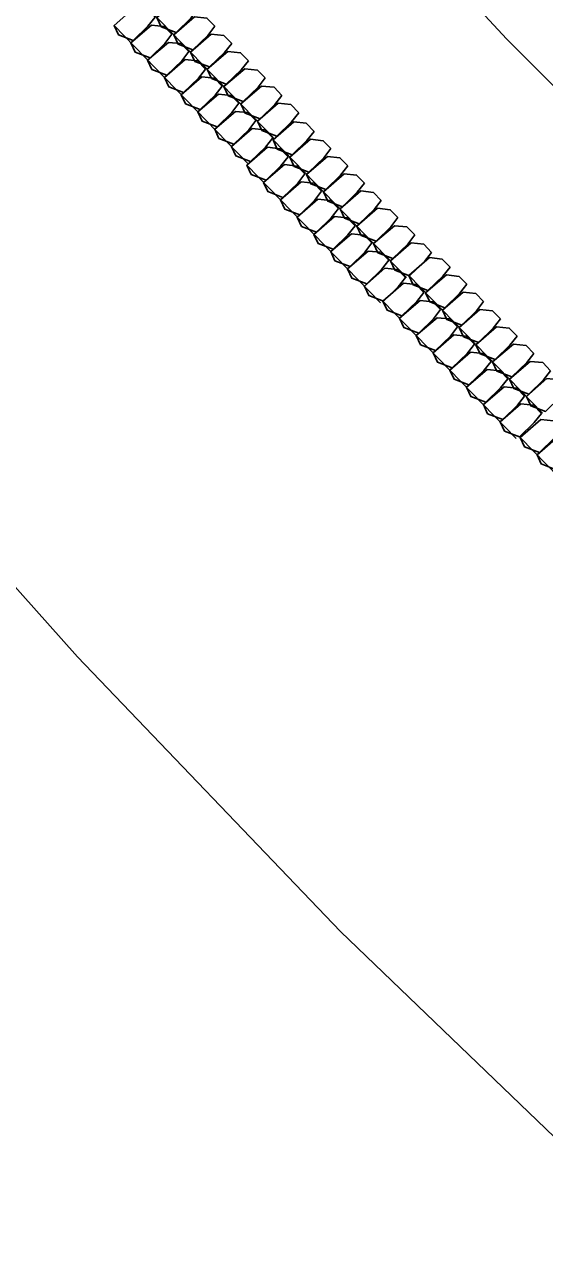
# Model space of a CAD drawing. Extents: x 465700 to 483515, y 488970 to 507540.
# Drawn here: x 476504.7 to 476559, y 500690.3 to 500817.8 of the extents above; entities that cross this region are included whole.
import ezdxf

# ---------------------------------------------------------------- set-up
doc = ezdxf.new("R2010")
doc.units = 0
doc.layers.add('Exist Plan Preparation Watershed Blue', color=7, linetype='Continuous')
doc.layers.add('Prop Erosion Embankment Toe Protection CELL', color=7, linetype='Continuous')

msp = doc.modelspace()

# ---------------------------------------------------------------- linework, layer by layer
at = {"layer": 'Exist Plan Preparation Watershed Blue'}
for points in [[(476921.2, 501693.96), (476873.97, 501665.49), (476797.54, 501630.58), (476778.04, 501586.57), (476684.08, 501524.02), (476617.13, 501430.2), (476608.09, 501344.67), (476632.2, 501297.34), (476652.85, 501202.84), (476684.48, 501113.94), (476686.07, 501079.86), (476666.3, 501048.93), (476630.01, 501028.21), (476577.87, 501021.26), (476528.03, 501006.59), (476466.6, 500992.22), (476420.26, 500966.99), (476486.96, 500889.51), (476555.03, 500816.27), (476625.62, 500745.44), (476698.65, 500677.13), (476726.48, 500652.21), (476834.31, 500555.52), (476965.29, 500641)], [(476922.43, 500477.32), (476847.82, 500543.91), (476773.22, 500610.51), (476698.65, 500677.13), (476625.62, 500745.44), (476555.03, 500816.27), (476486.96, 500889.51), (476420.26, 500966.99), (476358.7, 501042.92), (476298.67, 501122.89), (476241.47, 501204.91)], [(476965.29, 500641), (476834.31, 500555.52), (476726.48, 500652.21), (476625.62, 500745.44), (476555.03, 500816.27), (476486.96, 500889.51), (476420.26, 500966.99), (476358.7, 501042.92), (476298.67, 501122.89), (476241.47, 501204.91)], [(476209, 500683.6), (476345.39, 500652.36), (476467.07, 500616.53), (476565.07, 500627.06), (476600.68, 500664.31), (476574.27, 500687.93), (476537.67, 500723.12), (476510.19, 500751.77), (476483.11, 500782.17), (476453.04, 500818.7), (476434.2, 500842.61), (476385.69, 500904.17), (476387.26, 500905.41), (476372.86, 500924.02), (476358.8, 500942.89), (476340.03, 500969.19), (476316.98, 501003.43), (476294.62, 501039.29)], [(476294.62, 501039.29), (476316.98, 501003.43), (476340.03, 500969.19), (476358.8, 500942.89), (476372.86, 500924.02), (476387.26, 500905.42), (476401.7, 500887.09), (476416.14, 500868.76), (476414.56, 500867.51), (476424.17, 500855.35), (476438.61, 500837.03), (476453.04, 500818.7), (476467.88, 500800.28), (476483.11, 500782.17), (476510.19, 500751.77), (476537.67, 500723.12), (476574.27, 500687.93)]]:
    msp.add_lwpolyline(points, dxfattribs=at)
at = {"layer": 'Prop Erosion Embankment Toe Protection CELL'}
for p, q in [((476516.75, 500820.32), (476530.68, 500805.97)), ((476514.02, 500817.67), (476527.96, 500803.32)), ((476530.62, 500805.74), (476544.55, 500791.39)), ((476527.89, 500803.09), (476541.83, 500788.74)), ((476544.8, 500791.57), (476558.73, 500777.22)), ((476542.07, 500788.92), (476556.01, 500774.58)), ((476556.43, 500774.66), (476570.37, 500760.32))]:
    msp.add_line(p, q, dxfattribs=at)
for points in [[(476522.78, 500819.41), (476522.04, 500818.45), (476520.5, 500816.95), (476518.94, 500817.56), (476518.49, 500818.52), (476520.66, 500820.38), (476521.98, 500820.24), (476522.78, 500819.41)], [(476518.32, 500818.56), (476517.56, 500817.62), (476516.02, 500816.12), (476514.47, 500816.71), (476514.02, 500817.67), (476516.17, 500819.55), (476517.5, 500819.4), (476518.32, 500818.56)], [(476520.06, 500816.77), (476519.32, 500815.81), (476517.78, 500814.31), (476516.21, 500814.91), (476515.77, 500815.87), (476517.93, 500817.73), (476519.26, 500817.59), (476520.06, 500816.77)], [(476524.54, 500817.6), (476523.8, 500816.64), (476522.26, 500815.14), (476520.7, 500815.75), (476520.25, 500816.71), (476522.42, 500818.57), (476523.72, 500818.45), (476524.54, 500817.6)], [(476526.3, 500815.79), (476525.54, 500814.85), (476524, 500813.35), (476522.46, 500813.94), (476522.01, 500814.9), (476524.16, 500816.78), (476525.47, 500816.65), (476526.3, 500815.79)], [(476521.82, 500814.96), (476521.08, 500813.99), (476519.54, 500812.5), (476517.97, 500813.1), (476517.52, 500814.06), (476519.69, 500815.92), (476521, 500815.8), (476521.82, 500814.96)], [(476523.58, 500813.14), (476522.82, 500812.2), (476521.28, 500810.7), (476519.73, 500811.29), (476519.28, 500812.25), (476521.43, 500814.13), (476522.74, 500814.01), (476523.58, 500813.14)], [(476528.04, 500814), (476527.29, 500813.05), (476525.74, 500811.56), (476524.2, 500812.15), (476523.75, 500813.11), (476525.9, 500814.98), (476527.22, 500814.84), (476528.04, 500814)], [(476529.78, 500812.21), (476529.05, 500811.24), (476527.5, 500809.75), (476525.94, 500810.35), (476525.49, 500811.31), (476527.66, 500813.17), (476528.98, 500813.03), (476529.78, 500812.21)], [(476525.32, 500811.35), (476524.56, 500810.41), (476523.02, 500808.91), (476521.47, 500809.5), (476521.03, 500810.46), (476523.17, 500812.34), (476524.5, 500812.19), (476525.32, 500811.35)], [(476531.54, 500810.39), (476530.81, 500809.43), (476529.26, 500807.93), (476527.7, 500808.54), (476527.25, 500809.5), (476529.42, 500811.36), (476530.73, 500811.24), (476531.54, 500810.39)], [(476527.06, 500809.56), (476526.32, 500808.6), (476524.78, 500807.1), (476523.21, 500807.7), (476522.77, 500808.67), (476524.93, 500810.53), (476526.26, 500810.38), (476527.06, 500809.56)], [(476528.82, 500807.75), (476528.08, 500806.78), (476526.54, 500805.29), (476524.97, 500805.89), (476524.53, 500806.85), (476526.69, 500808.71), (476528, 500808.59), (476528.82, 500807.75)], [(476533.3, 500808.58), (476532.55, 500807.64), (476531, 500806.14), (476529.46, 500806.73), (476529.01, 500807.69), (476531.16, 500809.57), (476532.47, 500809.44), (476533.3, 500808.58)], [(476534.91, 500806.63), (476534.15, 500805.69), (476532.61, 500804.19), (476531.06, 500804.78), (476530.62, 500805.74), (476532.77, 500807.62), (476534.09, 500807.47), (476534.91, 500806.63)], [(476530.58, 500805.94), (476529.82, 500804.99), (476528.28, 500803.49), (476526.73, 500804.08), (476526.29, 500805.04), (476528.44, 500806.92), (476529.74, 500806.8), (476530.58, 500805.94)], [(476532.18, 500803.98), (476531.43, 500803.04), (476529.89, 500801.54), (476528.34, 500802.13), (476527.89, 500803.09), (476530.04, 500804.97), (476531.37, 500804.82), (476532.18, 500803.98)], [(476536.65, 500804.84), (476535.91, 500803.87), (476534.37, 500802.38), (476532.81, 500802.98), (476532.36, 500803.94), (476534.53, 500805.8), (476535.85, 500805.66), (476536.65, 500804.84)], [(476538.41, 500803.03), (476537.67, 500802.06), (476536.13, 500800.57), (476534.56, 500801.17), (476534.12, 500802.13), (476536.29, 500803.99), (476537.59, 500803.87), (476538.41, 500803.03)], [(476533.93, 500802.19), (476533.19, 500801.23), (476531.64, 500799.73), (476530.08, 500800.34), (476529.63, 500801.3), (476531.8, 500803.16), (476533.12, 500803.01), (476533.93, 500802.19)], [(476535.68, 500800.38), (476534.95, 500799.42), (476533.4, 500797.92), (476531.84, 500798.52), (476531.39, 500799.49), (476533.56, 500801.35), (476534.87, 500801.22), (476535.68, 500800.38)], [(476540.17, 500801.21), (476539.41, 500800.27), (476537.87, 500798.77), (476536.32, 500799.36), (476535.88, 500800.32), (476538.03, 500802.2), (476539.33, 500802.07), (476540.17, 500801.21)], [(476541.91, 500799.42), (476541.16, 500798.48), (476539.61, 500796.98), (476538.07, 500797.57), (476537.62, 500798.53), (476539.77, 500800.41), (476541.09, 500800.26), (476541.91, 500799.42)], [(476537.44, 500798.57), (476536.69, 500797.62), (476535.15, 500796.12), (476533.6, 500796.71), (476533.15, 500797.67), (476535.3, 500799.55), (476536.61, 500799.43), (476537.44, 500798.57)], [(476543.65, 500797.63), (476542.91, 500796.67), (476541.37, 500795.17), (476539.81, 500795.77), (476539.36, 500796.74), (476541.53, 500798.6), (476542.85, 500798.45), (476543.65, 500797.63)], [(476539.19, 500796.77), (476538.43, 500795.83), (476536.89, 500794.33), (476535.34, 500794.92), (476534.89, 500795.88), (476537.04, 500797.76), (476538.37, 500797.62), (476539.19, 500796.77)], [(476540.93, 500794.98), (476540.19, 500794.02), (476538.65, 500792.52), (476537.08, 500793.13), (476536.64, 500794.09), (476538.8, 500795.95), (476540.13, 500795.8), (476540.93, 500794.98)], [(476545.41, 500795.82), (476544.67, 500794.85), (476543.13, 500793.36), (476541.57, 500793.96), (476541.12, 500794.92), (476543.29, 500796.78), (476544.59, 500796.66), (476545.41, 500795.82)], [(476547.17, 500794), (476546.42, 500793.06), (476544.87, 500791.56), (476543.33, 500792.15), (476542.88, 500793.11), (476545.03, 500794.99), (476546.34, 500794.87), (476547.17, 500794)], [(476542.69, 500793.17), (476541.95, 500792.21), (476540.41, 500790.71), (476538.84, 500791.31), (476538.4, 500792.28), (476540.56, 500794.14), (476541.87, 500794.01), (476542.69, 500793.17)], [(476549.09, 500792.46), (476548.33, 500791.52), (476546.79, 500790.02), (476545.25, 500790.61), (476544.8, 500791.57), (476546.95, 500793.45), (476548.27, 500793.3), (476549.09, 500792.46)], [(476544.45, 500791.36), (476543.69, 500790.41), (476542.15, 500788.92), (476540.6, 500789.5), (476540.15, 500790.46), (476542.3, 500792.34), (476543.61, 500792.22), (476544.45, 500791.36)], [(476546.37, 500789.81), (476545.61, 500788.87), (476544.07, 500787.37), (476542.52, 500787.96), (476542.07, 500788.92), (476544.22, 500790.8), (476545.55, 500790.66), (476546.37, 500789.81)], [(476550.83, 500790.67), (476550.09, 500789.71), (476548.55, 500788.21), (476546.99, 500788.82), (476546.54, 500789.78), (476548.71, 500791.64), (476550.03, 500791.49), (476550.83, 500790.67)], [(476552.59, 500788.86), (476551.85, 500787.9), (476550.31, 500786.4), (476548.75, 500787), (476548.3, 500787.97), (476550.47, 500789.83), (476551.77, 500789.7), (476552.59, 500788.86)], [(476548.11, 500788.02), (476547.37, 500787.06), (476545.83, 500785.56), (476544.26, 500786.17), (476543.82, 500787.13), (476545.98, 500788.99), (476547.31, 500788.85), (476548.11, 500788.02)], [(476549.87, 500786.21), (476549.13, 500785.25), (476547.59, 500783.75), (476546.02, 500784.36), (476545.57, 500785.32), (476547.74, 500787.18), (476549.05, 500787.05), (476549.87, 500786.21)], [(476554.35, 500787.05), (476553.6, 500786.1), (476552.05, 500784.6), (476550.51, 500785.19), (476550.06, 500786.15), (476552.21, 500788.03), (476553.52, 500787.91), (476554.35, 500787.05)], [(476556.09, 500785.25), (476555.34, 500784.31), (476553.79, 500782.81), (476552.25, 500783.4), (476551.8, 500784.36), (476553.95, 500786.24), (476555.27, 500786.1), (476556.09, 500785.25)], [(476551.63, 500784.4), (476550.87, 500783.45), (476549.33, 500781.96), (476547.78, 500782.55), (476547.33, 500783.51), (476549.48, 500785.38), (476550.79, 500785.26), (476551.63, 500784.4)], [(476557.84, 500783.46), (476557.1, 500782.5), (476555.55, 500781), (476553.99, 500781.61), (476553.54, 500782.57), (476555.71, 500784.43), (476557.03, 500784.28), (476557.84, 500783.46)], [(476553.37, 500782.61), (476552.61, 500781.66), (476551.07, 500780.16), (476549.52, 500780.75), (476549.08, 500781.71), (476551.22, 500783.59), (476552.55, 500783.45), (476553.37, 500782.61)], [(476559.59, 500781.65), (476558.86, 500780.69), (476557.31, 500779.19), (476555.75, 500779.79), (476555.3, 500780.76), (476557.47, 500782.62), (476558.78, 500782.49), (476559.59, 500781.65)], [(476555.11, 500780.81), (476554.37, 500779.85), (476552.83, 500778.35), (476551.26, 500778.96), (476550.82, 500779.92), (476552.98, 500781.78), (476554.31, 500781.64), (476555.11, 500780.81)], [(476561.35, 500779.84), (476560.6, 500778.89), (476559.06, 500777.4), (476557.51, 500777.98), (476557.06, 500778.94), (476559.21, 500780.82), (476560.52, 500780.7), (476561.35, 500779.84)], [(476556.87, 500779), (476556.13, 500778.04), (476554.59, 500776.54), (476553.02, 500777.15), (476552.58, 500778.11), (476554.74, 500779.97), (476556.05, 500779.84), (476556.87, 500779)], [(476558.63, 500777.19), (476557.87, 500776.25), (476556.33, 500774.75), (476554.78, 500775.34), (476554.34, 500776.3), (476556.49, 500778.18), (476557.79, 500778.05), (476558.63, 500777.19)], [(476560.72, 500775.55), (476559.97, 500774.61), (476558.42, 500773.11), (476556.88, 500773.7), (476556.43, 500774.66), (476558.58, 500776.54), (476559.9, 500776.4), (476560.72, 500775.55)], [(476562.46, 500773.76), (476561.73, 500772.8), (476560.18, 500771.3), (476558.62, 500771.91), (476558.17, 500772.87), (476560.34, 500774.73), (476561.66, 500774.59), (476562.46, 500773.76)]]:
    msp.add_lwpolyline(points, dxfattribs=at)

doc.saveas('drawing.dxf')
